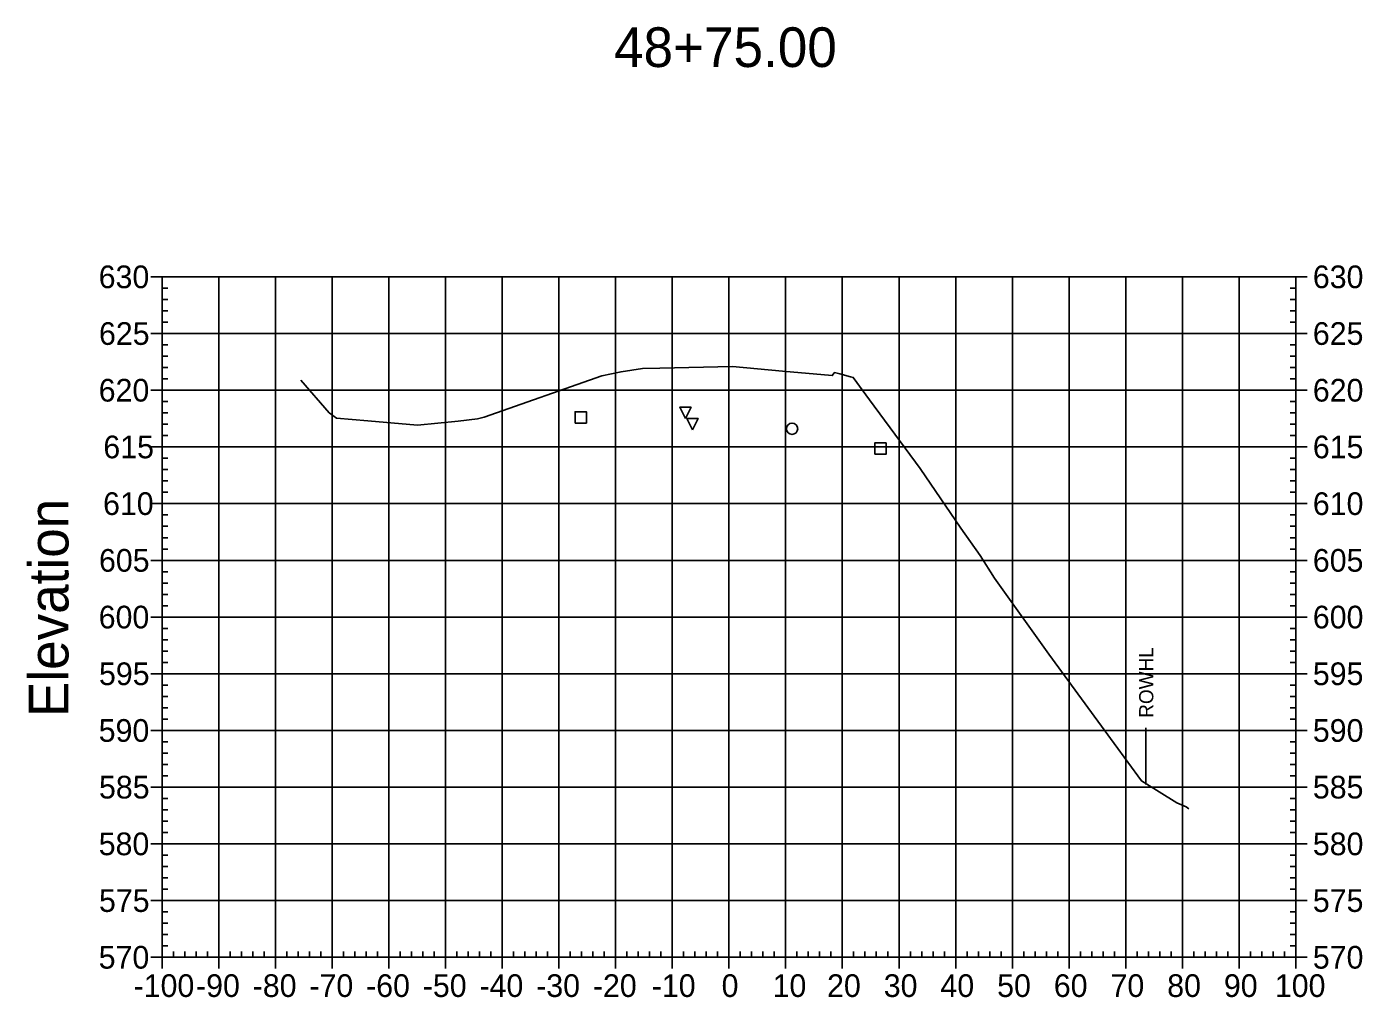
# Model space of a CAD drawing. Extents: x 708103 to 717568, y 374476 to 378707.
# Drawn here: x 712503.1 to 712738.7, y 376997.6 to 377168.7 of the extents above; entities that cross this region are included whole.
import ezdxf

# ---------------------------------------------------------------- set-up
doc = ezdxf.new("R2010")
doc.units = 0
for name, color, linetype in [('1', 7, 'Continuous'), ('10', 7, 'Continuous'), ('13', 7, 'Continuous'), ('4', 7, 'Continuous'), ('57', 7, 'Continuous'), ('60', 7, 'Continuous'), ('Existing', 7, 'Continuous'), ('XS_Right_of_Way', 7, 'Continuous')]:
    doc.layers.add(name, color=color, linetype=linetype)

msp = doc.modelspace()

# ---------------------------------------------------------------- linework, layer by layer
at = {"layer": '1'}
for points in [[(712619.31, 377099.62), (712618.31, 377101.62), (712620.31, 377101.62)], [(712620.54, 377097.65), (712619.54, 377099.65), (712621.54, 377099.65)]]:
    msp.add_lwpolyline(points, close=True, dxfattribs=at)
at = {"layer": '10'}
msp.add_lwpolyline([(712599.84, 377098.85), (712601.84, 377098.85), (712601.84, 377100.85), (712599.84, 377100.85)], close=True, dxfattribs=at)
at = {"layer": '13'}
msp.add_circle((712638.11, 377097.84), 1, dxfattribs=at)
at = {"layer": '4'}
msp.add_lwpolyline([(712652.69, 377093.34), (712654.69, 377093.34), (712654.69, 377095.34), (712652.69, 377095.34)], close=True, dxfattribs=at)
at = {"layer": '57'}
for p, q in [((712524.98, 377124.63), (712526.98, 377124.63)), ((712526.98, 377124.63), (712726.98, 377124.63)), ((712526.98, 377004.63), (712526.98, 377124.63)), ((712526.98, 377004.63), (712526.98, 377124.63)), ((712526.98, 377122.63), (712527.98, 377122.63)), ((712536.98, 377004.63), (712536.98, 377124.63)), ((712546.98, 377004.63), (712546.98, 377124.63)), ((712556.98, 377004.63), (712556.98, 377124.63)), ((712566.98, 377004.63), (712566.98, 377124.63)), ((712576.98, 377004.63), (712576.98, 377124.63)), ((712586.98, 377004.63), (712586.98, 377124.63)), ((712596.98, 377004.63), (712596.98, 377124.63)), ((712606.98, 377004.63), (712606.98, 377124.63)), ((712616.98, 377004.63), (712616.98, 377124.63)), ((712626.98, 377004.63), (712626.98, 377124.63)), ((712636.98, 377004.63), (712636.98, 377124.63)), ((712646.98, 377004.63), (712646.98, 377124.63)), ((712656.98, 377004.63), (712656.98, 377124.63)), ((712666.98, 377004.63), (712666.98, 377124.63)), ((712676.98, 377004.63), (712676.98, 377124.63)), ((712686.98, 377004.63), (712686.98, 377124.63)), ((712696.98, 377004.63), (712696.98, 377124.63)), ((712706.98, 377004.63), (712706.98, 377124.63)), ((712716.98, 377004.63), (712716.98, 377124.63)), ((712726.98, 377122.63), (712725.98, 377122.63)), ((712726.98, 377004.63), (712726.98, 377124.63)), ((712726.98, 377004.63), (712726.98, 377124.63)), ((712728.98, 377124.63), (712726.98, 377124.63)), ((712526.98, 377120.63), (712527.98, 377120.63)), ((712726.98, 377120.63), (712725.98, 377120.63)), ((712526.98, 377118.63), (712527.98, 377118.63)), ((712726.98, 377118.63), (712725.98, 377118.63)), ((712526.98, 377116.63), (712527.98, 377116.63)), ((712726.98, 377116.63), (712725.98, 377116.63)), ((712524.98, 377114.63), (712526.98, 377114.63)), ((712526.98, 377114.63), (712726.98, 377114.63)), ((712728.98, 377114.63), (712726.98, 377114.63)), ((712526.98, 377112.63), (712527.98, 377112.63)), ((712526.98, 377110.63), (712527.98, 377110.63)), ((712726.98, 377112.63), (712725.98, 377112.63)), ((712726.98, 377110.63), (712725.98, 377110.63)), ((712526.98, 377108.63), (712527.98, 377108.63)), ((712726.98, 377108.63), (712725.98, 377108.63)), ((712526.98, 377106.63), (712527.98, 377106.63)), ((712726.98, 377106.63), (712725.98, 377106.63)), ((712524.98, 377104.63), (712526.98, 377104.63)), ((712526.98, 377104.63), (712726.98, 377104.63)), ((712728.98, 377104.63), (712726.98, 377104.63)), ((712526.98, 377102.63), (712527.98, 377102.63)), ((712726.98, 377102.63), (712725.98, 377102.63)), ((712526.98, 377100.63), (712527.98, 377100.63)), ((712726.98, 377100.63), (712725.98, 377100.63)), ((712526.98, 377098.63), (712527.98, 377098.63)), ((712526.98, 377096.63), (712527.98, 377096.63)), ((712726.98, 377098.63), (712725.98, 377098.63)), ((712726.98, 377096.63), (712725.98, 377096.63)), ((712524.98, 377094.63), (712526.98, 377094.63)), ((712526.98, 377094.63), (712726.98, 377094.63)), ((712728.98, 377094.63), (712726.98, 377094.63)), ((712526.98, 377092.63), (712527.98, 377092.63)), ((712726.98, 377092.63), (712725.98, 377092.63)), ((712526.98, 377090.63), (712527.98, 377090.63)), ((712726.98, 377090.63), (712725.98, 377090.63)), ((712526.98, 377088.63), (712527.98, 377088.63)), ((712726.98, 377088.63), (712725.98, 377088.63)), ((712526.98, 377086.63), (712527.98, 377086.63)), ((712726.98, 377086.63), (712725.98, 377086.63)), ((712524.98, 377084.63), (712526.98, 377084.63)), ((712526.98, 377084.63), (712726.98, 377084.63)), ((712526.98, 377082.63), (712527.98, 377082.63)), ((712726.98, 377082.63), (712725.98, 377082.63)), ((712728.98, 377084.63), (712726.98, 377084.63)), ((712526.98, 377080.63), (712527.98, 377080.63)), ((712726.98, 377080.63), (712725.98, 377080.63)), ((712526.98, 377078.63), (712527.98, 377078.63)), ((712726.98, 377078.63), (712725.98, 377078.63)), ((712526.98, 377076.63), (712527.98, 377076.63)), ((712726.98, 377076.63), (712725.98, 377076.63)), ((712524.98, 377074.63), (712526.98, 377074.63)), ((712526.98, 377074.63), (712726.98, 377074.63)), ((712728.98, 377074.63), (712726.98, 377074.63)), ((712526.98, 377072.63), (712527.98, 377072.63)), ((712526.98, 377070.63), (712527.98, 377070.63)), ((712726.98, 377072.63), (712725.98, 377072.63)), ((712726.98, 377070.63), (712725.98, 377070.63)), ((712526.98, 377068.63), (712527.98, 377068.63)), ((712726.98, 377068.63), (712725.98, 377068.63)), ((712526.98, 377066.63), (712527.98, 377066.63)), ((712726.98, 377066.63), (712725.98, 377066.63)), ((712524.98, 377064.63), (712526.98, 377064.63)), ((712526.98, 377064.63), (712726.98, 377064.63)), ((712728.98, 377064.63), (712726.98, 377064.63)), ((712526.98, 377062.63), (712527.98, 377062.63)), ((712726.98, 377062.63), (712725.98, 377062.63)), ((712526.98, 377060.63), (712527.98, 377060.63)), ((712726.98, 377060.63), (712725.98, 377060.63)), ((712526.98, 377058.63), (712527.98, 377058.63)), ((712526.98, 377056.63), (712527.98, 377056.63)), ((712726.98, 377058.63), (712725.98, 377058.63)), ((712726.98, 377056.63), (712725.98, 377056.63)), ((712524.98, 377054.63), (712526.98, 377054.63)), ((712526.98, 377054.63), (712726.98, 377054.63)), ((712728.98, 377054.63), (712726.98, 377054.63)), ((712526.98, 377052.63), (712527.98, 377052.63)), ((712726.98, 377052.63), (712725.98, 377052.63)), ((712526.98, 377050.63), (712527.98, 377050.63)), ((712726.98, 377050.63), (712725.98, 377050.63)), ((712526.98, 377048.63), (712527.98, 377048.63)), ((712726.98, 377048.63), (712725.98, 377048.63)), ((712526.98, 377046.63), (712527.98, 377046.63)), ((712726.98, 377046.63), (712725.98, 377046.63)), ((712524.98, 377044.63), (712526.98, 377044.63)), ((712526.98, 377044.63), (712726.98, 377044.63)), ((712526.98, 377042.63), (712527.98, 377042.63)), ((712726.98, 377042.63), (712725.98, 377042.63)), ((712728.98, 377044.63), (712726.98, 377044.63)), ((712526.98, 377040.63), (712527.98, 377040.63)), ((712726.98, 377040.63), (712725.98, 377040.63)), ((712526.98, 377038.63), (712527.98, 377038.63)), ((712726.98, 377038.63), (712725.98, 377038.63)), ((712526.98, 377036.63), (712527.98, 377036.63)), ((712726.98, 377036.63), (712725.98, 377036.63)), ((712524.98, 377034.63), (712526.98, 377034.63)), ((712526.98, 377034.63), (712726.98, 377034.63)), ((712728.98, 377034.63), (712726.98, 377034.63)), ((712526.98, 377032.63), (712527.98, 377032.63)), ((712526.98, 377030.63), (712527.98, 377030.63)), ((712726.98, 377032.63), (712725.98, 377032.63)), ((712726.98, 377030.63), (712725.98, 377030.63)), ((712526.98, 377028.63), (712527.98, 377028.63)), ((712726.98, 377028.63), (712725.98, 377028.63)), ((712526.98, 377026.63), (712527.98, 377026.63)), ((712726.98, 377026.63), (712725.98, 377026.63)), ((712524.98, 377024.63), (712526.98, 377024.63)), ((712526.98, 377024.63), (712726.98, 377024.63)), ((712728.98, 377024.63), (712726.98, 377024.63)), ((712526.98, 377022.63), (712527.98, 377022.63)), ((712726.98, 377022.63), (712725.98, 377022.63)), ((712526.98, 377020.63), (712527.98, 377020.63)), ((712726.98, 377020.63), (712725.98, 377020.63)), ((712526.98, 377018.63), (712527.98, 377018.63)), ((712526.98, 377016.63), (712527.98, 377016.63)), ((712726.98, 377018.63), (712725.98, 377018.63)), ((712726.98, 377016.63), (712725.98, 377016.63)), ((712524.98, 377014.63), (712526.98, 377014.63)), ((712526.98, 377014.63), (712726.98, 377014.63)), ((712728.98, 377014.63), (712726.98, 377014.63)), ((712526.98, 377012.63), (712527.98, 377012.63)), ((712726.98, 377012.63), (712725.98, 377012.63)), ((712526.98, 377010.63), (712527.98, 377010.63)), ((712726.98, 377010.63), (712725.98, 377010.63)), ((712526.98, 377008.63), (712527.98, 377008.63)), ((712726.98, 377008.63), (712725.98, 377008.63)), ((712524.98, 377004.63), (712526.98, 377004.63)), ((712526.98, 377006.63), (712527.98, 377006.63)), ((712526.98, 377004.63), (712726.98, 377004.63)), ((712526.98, 377004.63), (712726.98, 377004.63)), ((712526.98, 377002.63), (712526.98, 377004.63)), ((712528.98, 377004.63), (712528.98, 377005.63)), ((712530.98, 377004.63), (712530.98, 377005.63)), ((712532.98, 377004.63), (712532.98, 377005.63)), ((712534.98, 377004.63), (712534.98, 377005.63)), ((712536.98, 377002.63), (712536.98, 377004.63)), ((712538.98, 377004.63), (712538.98, 377005.63)), ((712540.98, 377004.63), (712540.98, 377005.63)), ((712542.98, 377004.63), (712542.98, 377005.63)), ((712544.98, 377004.63), (712544.98, 377005.63)), ((712546.98, 377002.63), (712546.98, 377004.63)), ((712548.98, 377004.63), (712548.98, 377005.63)), ((712550.98, 377004.63), (712550.98, 377005.63)), ((712552.98, 377004.63), (712552.98, 377005.63)), ((712554.98, 377004.63), (712554.98, 377005.63)), ((712556.98, 377002.63), (712556.98, 377004.63)), ((712558.98, 377004.63), (712558.98, 377005.63)), ((712560.98, 377004.63), (712560.98, 377005.63)), ((712562.98, 377004.63), (712562.98, 377005.63)), ((712564.98, 377004.63), (712564.98, 377005.63)), ((712566.98, 377002.63), (712566.98, 377004.63)), ((712568.98, 377004.63), (712568.98, 377005.63)), ((712570.98, 377004.63), (712570.98, 377005.63)), ((712572.98, 377004.63), (712572.98, 377005.63)), ((712574.98, 377004.63), (712574.98, 377005.63)), ((712576.98, 377002.63), (712576.98, 377004.63)), ((712578.98, 377004.63), (712578.98, 377005.63)), ((712580.98, 377004.63), (712580.98, 377005.63)), ((712582.98, 377004.63), (712582.98, 377005.63)), ((712584.98, 377004.63), (712584.98, 377005.63)), ((712586.98, 377002.63), (712586.98, 377004.63)), ((712588.98, 377004.63), (712588.98, 377005.63)), ((712590.98, 377004.63), (712590.98, 377005.63)), ((712592.98, 377004.63), (712592.98, 377005.63)), ((712594.98, 377004.63), (712594.98, 377005.63)), ((712596.98, 377002.63), (712596.98, 377004.63)), ((712598.98, 377004.63), (712598.98, 377005.63)), ((712600.98, 377004.63), (712600.98, 377005.63)), ((712602.98, 377004.63), (712602.98, 377005.63)), ((712604.98, 377004.63), (712604.98, 377005.63)), ((712606.98, 377002.63), (712606.98, 377004.63)), ((712608.98, 377004.63), (712608.98, 377005.63)), ((712610.98, 377004.63), (712610.98, 377005.63)), ((712612.98, 377004.63), (712612.98, 377005.63)), ((712614.98, 377004.63), (712614.98, 377005.63)), ((712616.98, 377002.63), (712616.98, 377004.63)), ((712618.98, 377004.63), (712618.98, 377005.63)), ((712620.98, 377004.63), (712620.98, 377005.63)), ((712622.98, 377004.63), (712622.98, 377005.63)), ((712624.98, 377004.63), (712624.98, 377005.63)), ((712626.98, 377002.63), (712626.98, 377004.63)), ((712628.98, 377004.63), (712628.98, 377005.63)), ((712630.98, 377004.63), (712630.98, 377005.63)), ((712632.98, 377004.63), (712632.98, 377005.63)), ((712634.98, 377004.63), (712634.98, 377005.63)), ((712636.98, 377002.63), (712636.98, 377004.63)), ((712638.98, 377004.63), (712638.98, 377005.63)), ((712640.98, 377004.63), (712640.98, 377005.63)), ((712642.98, 377004.63), (712642.98, 377005.63)), ((712644.98, 377004.63), (712644.98, 377005.63)), ((712646.98, 377002.63), (712646.98, 377004.63)), ((712648.98, 377004.63), (712648.98, 377005.63)), ((712650.98, 377004.63), (712650.98, 377005.63)), ((712652.98, 377004.63), (712652.98, 377005.63)), ((712654.98, 377004.63), (712654.98, 377005.63)), ((712656.98, 377002.63), (712656.98, 377004.63)), ((712658.98, 377004.63), (712658.98, 377005.63)), ((712660.98, 377004.63), (712660.98, 377005.63)), ((712662.98, 377004.63), (712662.98, 377005.63)), ((712664.98, 377004.63), (712664.98, 377005.63)), ((712666.98, 377002.63), (712666.98, 377004.63)), ((712668.98, 377004.63), (712668.98, 377005.63)), ((712670.98, 377004.63), (712670.98, 377005.63)), ((712672.98, 377004.63), (712672.98, 377005.63)), ((712674.98, 377004.63), (712674.98, 377005.63)), ((712676.98, 377002.63), (712676.98, 377004.63)), ((712678.98, 377004.63), (712678.98, 377005.63)), ((712680.98, 377004.63), (712680.98, 377005.63)), ((712682.98, 377004.63), (712682.98, 377005.63)), ((712684.98, 377004.63), (712684.98, 377005.63)), ((712686.98, 377002.63), (712686.98, 377004.63)), ((712688.98, 377004.63), (712688.98, 377005.63)), ((712690.98, 377004.63), (712690.98, 377005.63)), ((712692.98, 377004.63), (712692.98, 377005.63)), ((712694.98, 377004.63), (712694.98, 377005.63)), ((712696.98, 377002.63), (712696.98, 377004.63)), ((712698.98, 377004.63), (712698.98, 377005.63)), ((712700.98, 377004.63), (712700.98, 377005.63)), ((712702.98, 377004.63), (712702.98, 377005.63)), ((712704.98, 377004.63), (712704.98, 377005.63)), ((712706.98, 377002.63), (712706.98, 377004.63)), ((712708.98, 377004.63), (712708.98, 377005.63)), ((712710.98, 377004.63), (712710.98, 377005.63)), ((712712.98, 377004.63), (712712.98, 377005.63)), ((712714.98, 377004.63), (712714.98, 377005.63)), ((712716.98, 377002.63), (712716.98, 377004.63)), ((712718.98, 377004.63), (712718.98, 377005.63)), ((712720.98, 377004.63), (712720.98, 377005.63)), ((712722.98, 377004.63), (712722.98, 377005.63)), ((712724.98, 377004.63), (712724.98, 377005.63)), ((712726.98, 377006.63), (712725.98, 377006.63)), ((712726.98, 377002.63), (712726.98, 377004.63)), ((712728.98, 377004.63), (712726.98, 377004.63))]:
    msp.add_line(p, q, dxfattribs=at)
at = {"layer": 'Existing'}
msp.add_lwpolyline([(712551.44, 377106.41), (712556.47, 377100.65), (712557.74, 377099.72), (712563.28, 377099.21), (712572.07, 377098.46), (712579.22, 377099.17), (712582.62, 377099.61), (712583.82, 377099.91), (712604.58, 377107.16), (712607.97, 377107.89), (712611.73, 377108.48), (712614.77, 377108.52), (712627.63, 377108.8), (712636.4, 377107.99), (712645.21, 377107.22), (712645.41, 377107.51), (712645.58, 377107.75), (712646.53, 377107.54), (712648.43, 377106.99), (712648.91, 377106.89), (712651.75, 377102.96), (712660.74, 377090.82), (712667.91, 377080.28), (712671.31, 377075.48), (712673.85, 377071.49), (712683.39, 377058.11), (712694.95, 377042.32), (712699.73, 377035.73), (712706.01, 377031.86), (712707.63, 377031.14), (712708.12, 377030.8)], dxfattribs=at)
at = {"layer": 'XS_Right_of_Way'}
msp.add_line((712700.52, 377045.11), (712700.52, 377035.11), dxfattribs=at)

# ---------------------------------------------------------------- texts
at = {"layer": '1'}
msp.add_text('48+75.00', height=7, dxfattribs=at).set_placement((712606.71, 377161.63))
at = {"layer": '57'}
for s, p in [('630', (712515.81, 377122.63)), ('630', (712729.98, 377122.63)), ('625', (712515.86, 377112.63)), ('625', (712729.98, 377112.63)), ('620', (712515.81, 377102.63)), ('620', (712729.98, 377102.63)), ('615', (712516.63, 377092.63)), ('615', (712729.98, 377092.63)), ('610', (712516.58, 377082.63)), ('610', (712729.98, 377082.63)), ('605', (712515.86, 377072.63)), ('605', (712729.98, 377072.63)), ('600', (712515.81, 377062.63)), ('600', (712729.98, 377062.63)), ('595', (712515.86, 377052.63)), ('595', (712729.98, 377052.63)), ('590', (712515.81, 377042.63)), ('590', (712729.98, 377042.63)), ('585', (712515.86, 377032.63)), ('585', (712729.98, 377032.63)), ('580', (712515.81, 377022.63)), ('580', (712729.98, 377022.63)), ('575', (712515.86, 377012.63)), ('575', (712729.98, 377012.63)), ('570', (712515.81, 377002.63)), ('570', (712729.98, 377002.63)), ('-100', (712521.97, 376997.63)), ('-90', (712532.98, 376997.63)), ('-80', (712542.98, 376997.63)), ('-70', (712552.98, 376997.63)), ('-60', (712562.98, 376997.63)), ('-50', (712572.98, 376997.63)), ('-40', (712582.98, 376997.63)), ('-30', (712592.98, 376997.63)), ('-20', (712602.98, 376997.63)), ('-10', (712613.37, 376997.63)), ('0', (712625.69, 376997.63)), ('10', (712634.68, 376997.63)), ('20', (712644.29, 376997.63)), ('30', (712654.29, 376997.63)), ('40', (712664.29, 376997.63)), ('50', (712674.29, 376997.63)), ('60', (712684.29, 376997.63)), ('70', (712694.29, 376997.63)), ('80', (712704.29, 376997.63)), ('90', (712714.29, 376997.63)), ('100', (712723.28, 376997.63))]:
    msp.add_text(s, height=4, dxfattribs=at).set_placement(p)
at = {"layer": '60'}
msp.add_text('Elevation', height=7, rotation=90, dxfattribs=at).set_placement((712510.48, 377046.99))
at = {"layer": 'XS_Right_of_Way'}
msp.add_text('ROWHL', height=2.5, rotation=90, dxfattribs=at).set_placement((712701.84, 377046.87))

doc.saveas('drawing.dxf')
